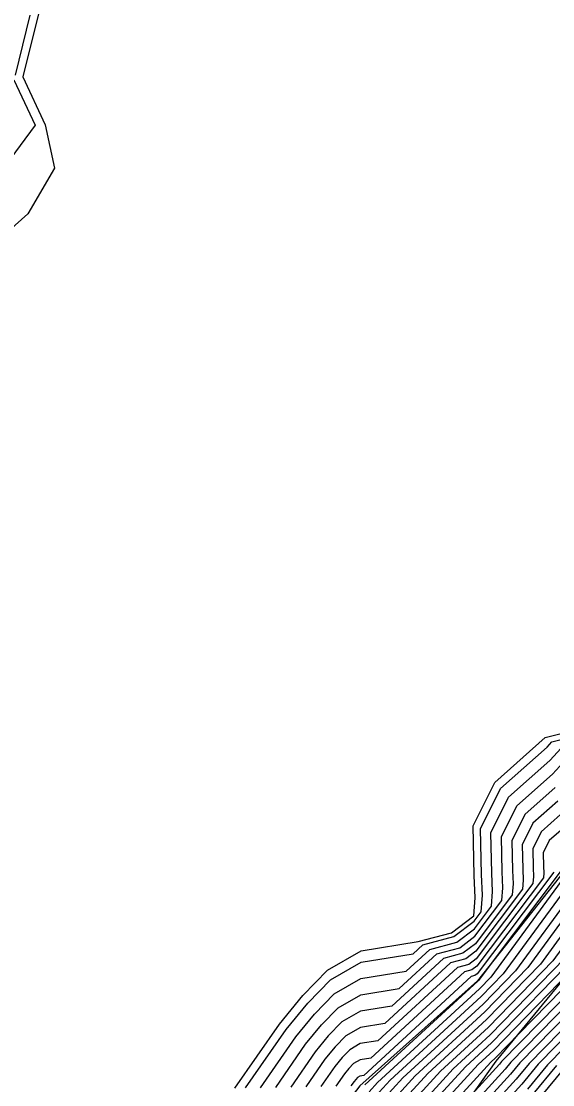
# Model space of a CAD drawing. Extents: x 2188792 to 2191981, y 386090 to 389710.
# Drawn here: x 2189476.1 to 2189517.2, y 386856.5 to 386938.9 of the extents above; entities that cross this region are included whole.
import ezdxf

# ---------------------------------------------------------------- set-up
doc = ezdxf.new("R2010")
doc.units = 0
for name, color, linetype in [('DTM Contours Major', 7, 'Continuous'), ('DTM Contours Minor', 7, 'Continuous'), ('PH Exist DTM Breakline', 7, 'Continuous')]:
    doc.layers.add(name, color=color, linetype=linetype)

msp = doc.modelspace()

# ---------------------------------------------------------------- linework, layer by layer
at = {"layer": 'DTM Contours Major'}
for points in [[(2189517.405, 386879.561), (2189515.057, 386877.472), (2189514.049, 386875.44), (2189514.096, 386873.127), (2189514.146, 386872.095), (2189514.078, 386871.244), (2189511.229, 386867.463), (2189510.25, 386866.724), (2189508.773, 386866.329), (2189504.774, 386862.639), (2189502.345, 386862.249), (2189500.904, 386861.419), (2189499.848, 386860.334), (2189498.838, 386859.104), (2189496.94, 386856.362)], [(2189518.1, 386873.442), (2189512.215, 386865.633), (2189511.476, 386864.623), (2189511.413, 386864.557), (2189502.683, 386856.543)], [(2189519.234, 386869.954), (2189516.255, 386865.881), (2189512.101, 386861.592), (2189507.553, 386857.417), (2189505.029, 386854.656)], [(2189520.169, 386866.186), (2189514.578, 386860.474), (2189512.789, 386858.627), (2189512.422, 386858.291), (2189507.569, 386852.983)], [(2189521.662, 386863.823), (2189516.092, 386858.133), (2189514.821, 386856.588), (2189510.798, 386852.155)]]:
    msp.add_lwpolyline(points, dxfattribs=at)
at = {"layer": 'DTM Contours Minor'}
for points in [[(2189476.747, 386939.38), (2189475.602, 386934.732)], [(2189475.524, 386934.369), (2189477.165, 386930.86), (2189470.623, 386922.021)], [(2189493.445, 386856.291), (2189496.588, 386860.83), (2189498.259, 386862.864), (2189500.005, 386864.66), (2189502.391, 386866.034), (2189506.409, 386866.678), (2189507.171, 386867.381), (2189509.549, 386868.016), (2189511.123, 386869.206), (2189511.665, 386869.925), (2189511.769, 386871.231), (2189511.692, 386872.816), (2189511.621, 386876.368), (2189513.169, 386879.487), (2189516.773, 386882.693), (2189517.143, 386883.096), (2189520.758, 386884.008)], [(2189494.61, 386856.315), (2189497.338, 386860.255), (2189498.788, 386862.02), (2189500.305, 386863.58), (2189502.376, 386864.773), (2189505.864, 386865.332), (2189507.705, 386867.03), (2189509.783, 386867.586), (2189511.158, 386868.625), (2189512.47, 386870.365), (2189512.561, 386871.519), (2189512.494, 386872.92), (2189512.43, 386876.059), (2189513.798, 386878.816), (2189516.984, 386881.649), (2189517.877, 386882.622)], [(2189495.775, 386856.338), (2189498.088, 386859.68), (2189499.318, 386861.177), (2189500.604, 386862.499), (2189502.36, 386863.511), (2189505.319, 386863.985), (2189508.239, 386866.68), (2189510.016, 386867.155), (2189511.193, 386868.044), (2189513.274, 386870.804), (2189513.354, 386871.807), (2189513.295, 386873.023), (2189513.24, 386875.75), (2189514.428, 386878.144), (2189517.195, 386880.605), (2189518.611, 386882.149)], [(2189517.616, 386878.516), (2189515.687, 386876.801), (2189514.859, 386875.131), (2189514.897, 386873.23), (2189514.938, 386872.382), (2189514.883, 386871.683), (2189511.264, 386866.882), (2189510.484, 386866.293), (2189509.307, 386865.979), (2189504.229, 386861.292), (2189502.33, 386860.988), (2189501.203, 386860.339), (2189500.378, 386859.49), (2189499.589, 386858.529), (2189498.104, 386856.385)], [(2189517.827, 386877.472), (2189516.317, 386876.129), (2189515.668, 386874.822), (2189515.698, 386873.334), (2189515.73, 386872.67), (2189515.687, 386872.123), (2189511.299, 386866.301), (2189510.718, 386865.862), (2189509.841, 386865.628), (2189503.684, 386859.946), (2189502.315, 386859.726), (2189501.503, 386859.258), (2189500.908, 386858.647), (2189500.339, 386857.954), (2189499.269, 386856.409)], [(2189518.038, 386876.428), (2189516.946, 386875.457), (2189516.478, 386874.513), (2189516.499, 386873.438), (2189516.523, 386872.958), (2189516.491, 386872.562), (2189511.334, 386865.72), (2189510.952, 386865.432), (2189510.375, 386865.277), (2189503.138, 386858.599), (2189502.3, 386858.465), (2189501.802, 386858.178), (2189501.438, 386857.803), (2189501.089, 386857.379), (2189500.434, 386856.432)], [(2189517.295, 386873.002), (2189511.369, 386865.139), (2189511.186, 386865.001), (2189510.909, 386864.927), (2189502.593, 386857.253), (2189502.285, 386857.203), (2189502.102, 386857.098), (2189501.968, 386856.96), (2189501.84, 386856.804), (2189501.598, 386856.456)], [(2189518.645, 386873.37), (2189512.432, 386864.874), (2189511.55, 386863.964), (2189503.657, 386856.717), (2189502.997, 386855.995)], [(2189518.792, 386872.516), (2189513.388, 386865.126), (2189511.688, 386863.371), (2189504.631, 386856.892), (2189503.505, 386855.66)], [(2189518.939, 386871.662), (2189514.343, 386865.378), (2189511.825, 386862.778), (2189505.605, 386857.067), (2189504.013, 386855.325)], [(2189519.086, 386870.808), (2189515.299, 386865.63), (2189511.963, 386862.185), (2189506.579, 386857.242), (2189504.521, 386854.991)], [(2189519.381, 386869.1), (2189517.211, 386866.133), (2189512.238, 386860.999), (2189508.527, 386857.591), (2189505.537, 386854.321)], [(2189518.167, 386866.385), (2189512.376, 386860.406), (2189509.501, 386857.766), (2189506.045, 386853.987)], [(2189519.123, 386866.636), (2189512.513, 386859.813), (2189510.475, 386857.941), (2189506.553, 386853.652)], [(2189518.527, 386865.286), (2189512.651, 386859.22), (2189511.448, 386858.116), (2189507.061, 386853.317)], [(2189520.766, 386865.241), (2189513.959, 386858.287), (2189513.524, 386857.758), (2189508.603, 386852.335)], [(2189520.468, 386865.714), (2189513.248, 386858.338), (2189513.092, 386858.148), (2189511.218, 386856.083)], [(2189521.065, 386864.768), (2189514.67, 386858.236), (2189513.957, 386857.368), (2189509.335, 386852.275)], [(2189521.363, 386864.295), (2189515.381, 386858.184), (2189514.389, 386856.978), (2189510.067, 386852.215)], [(2189521.96, 386863.35), (2189516.803, 386858.081), (2189515.254, 386856.198)], [(2189517.514, 386858.03), (2189515.686, 386855.808)], [(2189518.224, 386857.979), (2189516.118, 386855.418)]]:
    msp.add_lwpolyline(points, dxfattribs=at)
at = {"layer": 'PH Exist DTM Breakline'}
for points in [[(2189477.423, 386939.503), (2189476.217, 386934.601), (2189477.947, 386930.902), (2189478.664, 386927.545), (2189476.604, 386924.007), (2189474.357, 386922.005)], [(2189528.47, 386884.244), (2189523.528, 386878.976), (2189518.586, 386873.707), (2189511.402, 386864.603), (2189502.276, 386856.469), (2189497.755, 386850.574), (2189493.837, 386844.098), (2189489.584, 386837.081), (2189485.332, 386830.065), (2189481.079, 386823.048), (2189477.349, 386815.582)], [(2189492.624, 386856.275), (2189496.058, 386861.236), (2189497.885, 386863.459), (2189499.794, 386865.422), (2189502.401, 386866.924), (2189506.794, 386867.628), (2189509.384, 386868.32), (2189511.098, 386869.615), (2189511.21, 386871.028), (2189511.127, 386872.743), (2189511.05, 386876.586), (2189512.725, 386879.961), (2189516.625, 386883.43), (2189520.533, 386884.416)], [(2189450.589, 386743.245), (2189454.744, 386749.35), (2189458.9, 386755.455), (2189463.212, 386762.938), (2189467.524, 386770.421), (2189471.1, 386778.104), (2189474.676, 386785.788), (2189477.622, 386793.199), (2189480.569, 386800.611), (2189482.605, 386807.005), (2189484.641, 386813.4), (2189488.045, 386820.809), (2189491.45, 386828.217), (2189495.694, 386834.251), (2189499.939, 386840.285), (2189504.242, 386846.313), (2189508.545, 386852.34), (2189512.849, 386858.367), (2189519.776, 386866.808)]]:
    msp.add_lwpolyline(points, dxfattribs=at)

doc.saveas('drawing.dxf')
